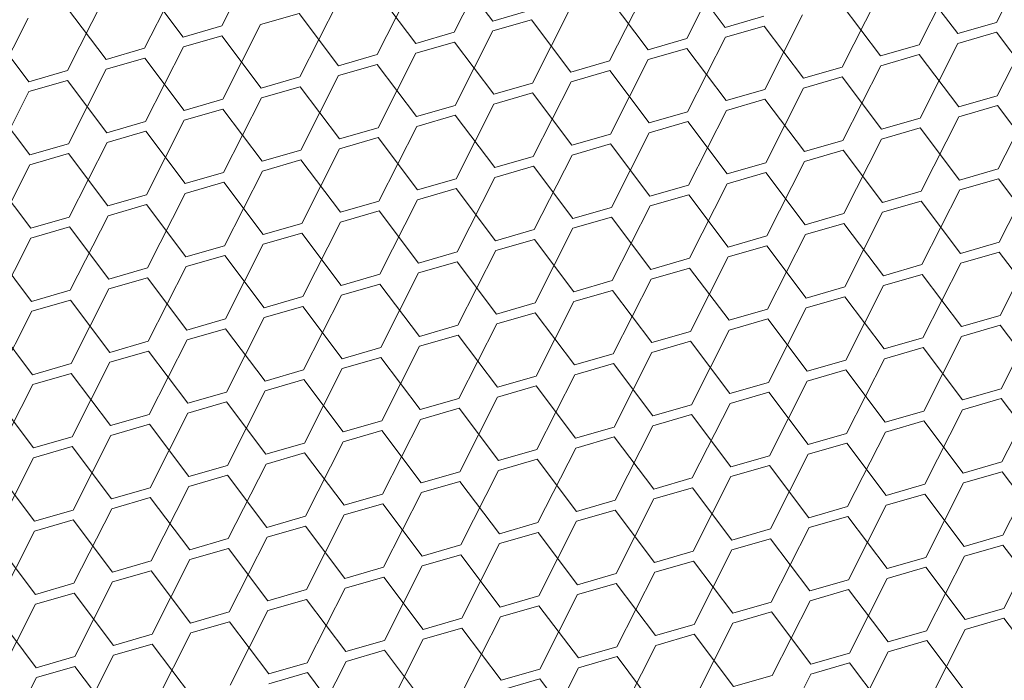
# Model space of a CAD drawing. Header units: millimetres. Extents: x 3925 to 5043, y -86 to 778.
# Tile 336 of 439: x 4973.35 to 4979.01, y 342.95 to 346.75. Entities that reach past the tile are written whole.
import ezdxf

# ---------------------------------------------------------------- set-up
doc = ezdxf.new("R2010")
doc.units = ezdxf.units.MM
doc.header["$LTSCALE"] = 46.255
doc.layers.add('H30K-DUST-FIDXF_CONTINUOUS_LINE', color=7, linetype='CONTINUOUS')

msp = doc.modelspace()

# ---------------------------------------------------------------- linework, layer by layer
at = {"layer": 'H30K-DUST-FIDXF_CONTINUOUS_LINE', "color": 7, "linetype": 'Continuous', "lineweight": 0}
for p, q in [((4978.9645, 346.7337), (4979.1818, 347.1623)), ((4974.5108, 346.7138), (4974.7281, 347.1425)), ((4975.8475, 346.6777), (4976.0647, 347.1063)), ((4977.1841, 346.6415), (4977.4014, 347.0702)), ((4974.0671, 346.5855), (4974.2843, 347.0142)), ((4976.0694, 346.7418), (4975.8429, 347.0422)), ((4977.406, 346.7057), (4977.1795, 347.0061)), ((4978.5208, 346.6054), (4978.738, 347.0341)), ((4974.2889, 346.6497), (4974.0624, 346.9501)), ((4975.4037, 346.5494), (4975.621, 346.9781)), ((4976.7404, 346.5133), (4976.9576, 346.9419)), ((4978.7427, 346.6695), (4978.5162, 346.9699)), ((4973.6233, 346.4573), (4973.8406, 346.8859)), ((4975.6256, 346.6135), (4975.3991, 346.9139)), ((4978.077, 346.4771), (4978.2943, 346.9058)), ((4974.9599, 346.4211), (4975.1772, 346.8498)), ((4976.9622, 346.5774), (4976.7357, 346.8778)), ((4978.2989, 346.5413), (4978.0724, 346.8417)), ((4973.8452, 346.5214), (4973.6187, 346.8218)), ((4974.9553, 346.7857), (4974.7334, 346.7215)), ((4975.1818, 346.4853), (4974.9553, 346.7857)), ((4976.0694, 346.7418), (4976.2913, 346.8059)), ((4976.2966, 346.385), (4976.5139, 346.8137)), ((4977.406, 346.7057), (4977.6279, 346.7698)), ((4977.6332, 346.3489), (4977.8505, 346.7775)), ((4973.1795, 346.329), (4973.3968, 346.7577)), ((4974.2889, 346.6497), (4974.5108, 346.7138)), ((4974.5162, 346.2929), (4974.7334, 346.7215)), ((4976.292, 346.7495), (4976.0701, 346.6854)), ((4976.5185, 346.4491), (4976.292, 346.7495)), ((4977.6286, 346.7134), (4977.4067, 346.6493)), ((4977.8551, 346.413), (4977.6286, 346.7134)), ((4978.7427, 346.6695), (4978.9645, 346.7337)), ((4978.9699, 346.3127), (4979.1871, 346.7414)), ((4973.4014, 346.3931), (4973.1749, 346.6935)), ((4974.5115, 346.6574), (4974.2897, 346.5933)), ((4974.7381, 346.357), (4974.5115, 346.6574)), ((4975.6256, 346.6135), (4975.8475, 346.6777)), ((4975.8528, 346.2567), (4976.0701, 346.6854)), ((4978.9653, 346.6773), (4978.7434, 346.6131)), ((4979.1918, 346.3769), (4978.9653, 346.6773)), ((4975.8482, 346.6213), (4975.6263, 346.5571)), ((4976.0747, 346.3209), (4975.8482, 346.6213)), ((4976.9622, 346.5774), (4977.1841, 346.6415)), ((4977.1895, 346.2206), (4977.4067, 346.6493)), ((4978.2989, 346.5413), (4978.5208, 346.6054)), ((4978.5261, 346.1845), (4978.7434, 346.6131)), ((4973.8452, 346.5214), (4974.0671, 346.5855)), ((4974.0724, 346.1646), (4974.2897, 346.5933)), ((4975.1818, 346.4853), (4975.4037, 346.5494)), ((4975.409, 346.1285), (4975.6263, 346.5571)), ((4977.1848, 346.5851), (4976.963, 346.521)), ((4977.4113, 346.2847), (4977.1848, 346.5851)), ((4978.5215, 346.549), (4978.2996, 346.4849)), ((4978.748, 346.2486), (4978.5215, 346.549)), ((4974.0678, 346.5291), (4973.8459, 346.465)), ((4974.2943, 346.2287), (4974.0678, 346.5291)), ((4975.4044, 346.493), (4975.1825, 346.4289)), ((4975.6309, 346.1926), (4975.4044, 346.493)), ((4976.5185, 346.4491), (4976.7404, 346.5133)), ((4976.7457, 346.0923), (4976.963, 346.521)), ((4978.0823, 346.0562), (4978.2996, 346.4849)), ((4973.4014, 346.3931), (4973.6233, 346.4573)), ((4973.6286, 346.0363), (4973.8459, 346.465)), ((4974.9653, 346.0002), (4975.1825, 346.4289)), ((4976.7411, 346.4569), (4976.5192, 346.3927)), ((4976.9676, 346.1565), (4976.7411, 346.4569)), ((4977.8551, 346.413), (4978.077, 346.4771)), ((4973.624, 346.4009), (4973.4021, 346.3368)), ((4973.8505, 346.1005), (4973.624, 346.4009)), ((4974.7381, 346.357), (4974.9599, 346.4211)), ((4976.0747, 346.3209), (4976.2966, 346.385)), ((4976.3019, 345.9641), (4976.5192, 346.3927)), ((4978.0777, 346.4207), (4977.8558, 346.3566)), ((4978.3042, 346.1203), (4978.0777, 346.4207)), ((4973.1848, 345.9081), (4973.4021, 346.3368)), ((4974.9607, 346.3647), (4974.7388, 346.3006)), ((4975.1872, 346.0643), (4974.9607, 346.3647)), ((4976.2973, 346.3286), (4976.0754, 346.2645)), ((4976.5238, 346.0282), (4976.2973, 346.3286)), ((4977.4113, 346.2847), (4977.6332, 346.3489)), ((4977.6386, 345.9279), (4977.8558, 346.3566)), ((4978.748, 346.2486), (4978.9699, 346.3127)), ((4978.9752, 345.8918), (4979.1925, 346.3205)), ((4973.4067, 345.9722), (4973.1802, 346.2726)), ((4974.2943, 346.2287), (4974.5162, 346.2929)), ((4974.5215, 345.8719), (4974.7388, 346.3006)), ((4975.6309, 346.1926), (4975.8528, 346.2567)), ((4975.8581, 345.8358), (4976.0754, 346.2645)), ((4977.6339, 346.2925), (4977.4121, 346.2284)), ((4977.8604, 345.9921), (4977.6339, 346.2925)), ((4978.9706, 346.2564), (4978.7487, 346.1922)), ((4979.1971, 345.9559), (4978.9706, 346.2564)), ((4974.5169, 346.2365), (4974.295, 346.1724)), ((4974.7434, 345.9361), (4974.5169, 346.2365)), ((4975.8535, 346.2004), (4975.6316, 346.1362)), ((4976.08, 345.8999), (4975.8535, 346.2004)), ((4976.9676, 346.1565), (4977.1895, 346.2206)), ((4977.1948, 345.7997), (4977.4121, 346.2284)), ((4973.8505, 346.1005), (4974.0724, 346.1646)), ((4974.0777, 345.7437), (4974.295, 346.1724)), ((4977.1902, 346.1642), (4976.9683, 346.1001)), ((4977.4167, 345.8638), (4977.1902, 346.1642)), ((4978.3042, 346.1203), (4978.5261, 346.1845)), ((4978.5314, 345.7635), (4978.7487, 346.1922)), ((4974.0731, 346.1082), (4973.8512, 346.0441)), ((4974.2996, 345.8078), (4974.0731, 346.1082)), ((4975.1872, 346.0643), (4975.409, 346.1285)), ((4975.4144, 345.7075), (4975.6316, 346.1362)), ((4976.5238, 346.0282), (4976.7457, 346.0923)), ((4976.751, 345.6714), (4976.9683, 346.1001)), ((4978.5268, 346.1281), (4978.3049, 346.064)), ((4978.7533, 345.8277), (4978.5268, 346.1281)), ((4973.4067, 345.9722), (4973.6286, 346.0363)), ((4973.634, 345.6154), (4973.8512, 346.0441)), ((4975.4098, 346.0721), (4975.1879, 346.008)), ((4975.6363, 345.7717), (4975.4098, 346.0721)), ((4976.7464, 346.036), (4976.5245, 345.9718)), ((4976.9729, 345.7355), (4976.7464, 346.036)), ((4977.8604, 345.9921), (4978.0823, 346.0562)), ((4978.0877, 345.6353), (4978.3049, 346.064)), ((4973.6293, 345.98), (4973.4074, 345.9158)), ((4973.8558, 345.6795), (4973.6293, 345.98)), ((4974.7434, 345.9361), (4974.9653, 346.0002)), ((4974.9706, 345.5793), (4975.1879, 346.008)), ((4978.083, 345.9998), (4977.8612, 345.9357)), ((4978.3096, 345.6994), (4978.083, 345.9998)), ((4974.966, 345.9438), (4974.7441, 345.8797)), ((4975.1925, 345.6434), (4974.966, 345.9438)), ((4976.08, 345.8999), (4976.3019, 345.9641)), ((4976.3072, 345.5432), (4976.5245, 345.9718)), ((4977.4167, 345.8638), (4977.6386, 345.9279)), ((4977.6439, 345.507), (4977.8612, 345.9357)), ((4973.1902, 345.4872), (4973.4074, 345.9158)), ((4974.2996, 345.8078), (4974.5215, 345.8719)), ((4974.5268, 345.451), (4974.7441, 345.8797)), ((4976.3026, 345.9077), (4976.0807, 345.8436)), ((4976.5291, 345.6073), (4976.3026, 345.9077)), ((4977.6393, 345.8716), (4977.4174, 345.8074)), ((4977.8658, 345.5712), (4977.6393, 345.8716)), ((4978.7533, 345.8277), (4978.9752, 345.8918)), ((4978.9805, 345.4709), (4979.1978, 345.8996)), ((4973.4121, 345.5513), (4973.1856, 345.8517)), ((4974.5222, 345.8156), (4974.3003, 345.7514)), ((4974.7487, 345.5152), (4974.5222, 345.8156)), ((4975.6363, 345.7717), (4975.8581, 345.8358)), ((4975.8635, 345.4149), (4976.0807, 345.8436)), ((4977.2001, 345.3788), (4977.4174, 345.8074)), ((4978.9759, 345.8354), (4978.754, 345.7713)), ((4979.2024, 345.535), (4978.9759, 345.8354)), ((4974.0831, 345.3228), (4974.3003, 345.7514)), ((4975.8589, 345.7794), (4975.637, 345.7153)), ((4976.0854, 345.479), (4975.8589, 345.7794)), ((4976.9729, 345.7355), (4977.1948, 345.7997)), ((4978.3096, 345.6994), (4978.5314, 345.7635)), ((4978.5368, 345.3426), (4978.754, 345.7713)), ((4973.8558, 345.6795), (4974.0777, 345.7437)), ((4975.1925, 345.6434), (4975.4144, 345.7075)), ((4975.4197, 345.2866), (4975.637, 345.7153)), ((4977.1955, 345.7433), (4976.9736, 345.6792)), ((4977.422, 345.4429), (4977.1955, 345.7433)), ((4978.5322, 345.7072), (4978.3103, 345.643)), ((4978.7587, 345.4068), (4978.5322, 345.7072)), ((4974.0784, 345.6873), (4973.8566, 345.6232)), ((4974.3049, 345.3869), (4974.0784, 345.6873)), ((4975.4151, 345.6512), (4975.1932, 345.587)), ((4975.6416, 345.3508), (4975.4151, 345.6512)), ((4976.5291, 345.6073), (4976.751, 345.6714)), ((4976.7563, 345.2505), (4976.9736, 345.6792)), ((4977.8658, 345.5712), (4978.0877, 345.6353)), ((4978.093, 345.2144), (4978.3103, 345.643)), ((4973.4121, 345.5513), (4973.634, 345.6154)), ((4973.6393, 345.1945), (4973.8566, 345.6232)), ((4974.7487, 345.5152), (4974.9706, 345.5793)), ((4974.9759, 345.1584), (4975.1932, 345.587)), ((4976.7517, 345.615), (4976.5298, 345.5509)), ((4976.9782, 345.3146), (4976.7517, 345.615)), ((4978.0884, 345.5789), (4977.8665, 345.5148)), ((4978.3149, 345.2785), (4978.0884, 345.5789)), ((4973.6347, 345.559), (4973.4128, 345.4949)), ((4973.8612, 345.2586), (4973.6347, 345.559)), ((4974.9713, 345.5229), (4974.7494, 345.4588)), ((4975.1978, 345.2225), (4974.9713, 345.5229)), ((4976.0854, 345.479), (4976.3072, 345.5432)), ((4976.3126, 345.1222), (4976.5298, 345.5509)), ((4973.1955, 345.0662), (4973.4128, 345.4949)), ((4976.308, 345.4868), (4976.0861, 345.4226)), ((4976.5345, 345.1864), (4976.308, 345.4868)), ((4977.422, 345.4429), (4977.6439, 345.507)), ((4977.6492, 345.0861), (4977.8665, 345.5148)), ((4978.7587, 345.4068), (4978.9805, 345.4709)), ((4978.9859, 345.05), (4979.2031, 345.4786)), ((4973.4174, 345.1304), (4973.1909, 345.4308)), ((4974.3049, 345.3869), (4974.5268, 345.451)), ((4974.5322, 345.0301), (4974.7494, 345.4588)), ((4975.6416, 345.3508), (4975.8635, 345.4149)), ((4975.8688, 344.994), (4976.0861, 345.4226)), ((4977.6446, 345.4506), (4977.4227, 345.3865)), ((4977.8711, 345.1502), (4977.6446, 345.4506)), ((4978.9813, 345.4145), (4978.7594, 345.3504)), ((4979.2078, 345.1141), (4978.9813, 345.4145)), ((4974.5275, 345.3946), (4974.3057, 345.3305)), ((4974.754, 345.0942), (4974.5275, 345.3946)), ((4975.8642, 345.3585), (4975.6423, 345.2944)), ((4976.0907, 345.0581), (4975.8642, 345.3585)), ((4976.9782, 345.3146), (4977.2001, 345.3788)), ((4977.2055, 344.9578), (4977.4227, 345.3865)), ((4978.5421, 344.9217), (4978.7594, 345.3504)), ((4973.8612, 345.2586), (4974.0831, 345.3228)), ((4974.0884, 344.9018), (4974.3057, 345.3305)), ((4975.425, 344.8657), (4975.6423, 345.2944)), ((4977.2008, 345.3224), (4976.9789, 345.2582)), ((4977.4273, 345.022), (4977.2008, 345.3224)), ((4978.3149, 345.2785), (4978.5368, 345.3426)), ((4974.0838, 345.2664), (4973.8619, 345.2022)), ((4974.3103, 344.966), (4974.0838, 345.2664)), ((4975.1978, 345.2225), (4975.4197, 345.2866)), ((4976.5345, 345.1864), (4976.7563, 345.2505)), ((4976.7617, 344.8296), (4976.9789, 345.2582)), ((4978.5375, 345.2862), (4978.3156, 345.2221)), ((4978.764, 344.9858), (4978.5375, 345.2862)), ((4973.4174, 345.1304), (4973.6393, 345.1945)), ((4973.6446, 344.7736), (4973.8619, 345.2022)), ((4975.4204, 345.2302), (4975.1985, 345.1661)), ((4975.6469, 344.9298), (4975.4204, 345.2302)), ((4976.7571, 345.1941), (4976.5352, 345.13)), ((4976.9836, 344.8937), (4976.7571, 345.1941)), ((4977.8711, 345.1502), (4978.093, 345.2144)), ((4978.0983, 344.7934), (4978.3156, 345.2221)), ((4973.64, 345.1381), (4973.4181, 345.074)), ((4973.8665, 344.8377), (4973.64, 345.1381)), ((4974.754, 345.0942), (4974.9759, 345.1584)), ((4974.9813, 344.7374), (4975.1985, 345.1661)), ((4976.3179, 344.7013), (4976.5352, 345.13)), ((4978.0937, 345.158), (4977.8718, 345.0938)), ((4978.3202, 344.8576), (4978.0937, 345.158)), ((4973.2008, 344.6453), (4973.4181, 345.074)), ((4974.9766, 345.102), (4974.7548, 345.0378)), ((4975.2031, 344.8016), (4974.9766, 345.102)), ((4976.0907, 345.0581), (4976.3126, 345.1222)), ((4977.4273, 345.022), (4977.6492, 345.0861)), ((4977.6546, 344.6652), (4977.8718, 345.0938)), ((4974.3103, 344.966), (4974.5322, 345.0301)), ((4974.5375, 344.6092), (4974.7548, 345.0378)), ((4976.3133, 345.0658), (4976.0914, 345.0017)), ((4976.5398, 344.7654), (4976.3133, 345.0658)), ((4977.6499, 345.0297), (4977.4281, 344.9656)), ((4977.8764, 344.7293), (4977.6499, 345.0297)), ((4978.764, 344.9858), (4978.9859, 345.05)), ((4978.9912, 344.629), (4979.2085, 345.0577)), ((4973.4227, 344.7094), (4973.1962, 345.0098)), ((4974.5329, 344.9737), (4974.311, 344.9096)), ((4974.7594, 344.6733), (4974.5329, 344.9737)), ((4975.6469, 344.9298), (4975.8688, 344.994)), ((4975.8741, 344.573), (4976.0914, 345.0017)), ((4976.9836, 344.8937), (4977.2055, 344.9578)), ((4977.2108, 344.5369), (4977.4281, 344.9656)), ((4978.9866, 344.9936), (4978.7647, 344.9294)), ((4979.2131, 344.6932), (4978.9866, 344.9936)), ((4973.8665, 344.8377), (4974.0884, 344.9018)), ((4974.0937, 344.4809), (4974.311, 344.9096)), ((4975.8695, 344.9376), (4975.6476, 344.8734)), ((4976.096, 344.6372), (4975.8695, 344.9376)), ((4977.2062, 344.9014), (4976.9843, 344.8373)), ((4977.4327, 344.601), (4977.2062, 344.9014)), ((4978.3202, 344.8576), (4978.5421, 344.9217)), ((4978.5474, 344.5008), (4978.7647, 344.9294)), ((4974.0891, 344.8454), (4973.8672, 344.7813)), ((4974.3156, 344.545), (4974.0891, 344.8454)), ((4975.2031, 344.8016), (4975.425, 344.8657)), ((4975.4304, 344.4448), (4975.6476, 344.8734)), ((4978.5428, 344.8653), (4978.3209, 344.8012)), ((4978.7693, 344.5649), (4978.5428, 344.8653)), ((4975.4257, 344.8093), (4975.2039, 344.7452)), ((4975.6522, 344.5089), (4975.4257, 344.8093)), ((4976.5398, 344.7654), (4976.7617, 344.8296)), ((4976.767, 344.4086), (4976.9843, 344.8373)), ((4977.8764, 344.7293), (4978.0983, 344.7934)), ((4978.1037, 344.3725), (4978.3209, 344.8012)), ((4973.4227, 344.7094), (4973.6446, 344.7736)), ((4973.6499, 344.3526), (4973.8672, 344.7813)), ((4974.7594, 344.6733), (4974.9813, 344.7374)), ((4974.9866, 344.3165), (4975.2039, 344.7452)), ((4976.7624, 344.7732), (4976.5405, 344.709)), ((4976.9889, 344.4728), (4976.7624, 344.7732)), ((4978.099, 344.737), (4977.8772, 344.6729)), ((4978.3255, 344.4366), (4978.099, 344.737)), ((4973.6453, 344.7172), (4973.4234, 344.653)), ((4973.8718, 344.4168), (4973.6453, 344.7172)), ((4974.982, 344.681), (4974.7601, 344.6169)), ((4975.2085, 344.3806), (4974.982, 344.681)), ((4976.096, 344.6372), (4976.3179, 344.7013)), ((4976.3232, 344.2804), (4976.5405, 344.709)), ((4977.6599, 344.2442), (4977.8772, 344.6729)), ((4973.2062, 344.2244), (4973.4234, 344.653)), ((4974.5428, 344.1882), (4974.7601, 344.6169)), ((4976.3186, 344.6449), (4976.0967, 344.5808)), ((4976.5451, 344.3445), (4976.3186, 344.6449)), ((4977.4327, 344.601), (4977.6546, 344.6652)), ((4978.7693, 344.5649), (4978.9912, 344.629)), ((4978.9965, 344.2081), (4979.2138, 344.6368)), ((4973.4281, 344.2885), (4973.2016, 344.5889)), ((4974.3156, 344.545), (4974.5375, 344.6092)), ((4975.6522, 344.5089), (4975.8741, 344.573)), ((4975.8795, 344.1521), (4976.0967, 344.5808)), ((4977.6553, 344.6088), (4977.4334, 344.5446)), ((4977.8818, 344.3084), (4977.6553, 344.6088)), ((4978.9919, 344.5726), (4978.77, 344.5085)), ((4979.2184, 344.2722), (4978.9919, 344.5726)), ((4974.5382, 344.5528), (4974.3163, 344.4886)), ((4974.7647, 344.2524), (4974.5382, 344.5528)), ((4975.8748, 344.5166), (4975.653, 344.4525)), ((4976.1014, 344.2162), (4975.8748, 344.5166)), ((4976.9889, 344.4728), (4977.2108, 344.5369)), ((4977.2161, 344.116), (4977.4334, 344.5446)), ((4978.3255, 344.4366), (4978.5474, 344.5008)), ((4978.5528, 344.0798), (4978.77, 344.5085)), ((4973.8718, 344.4168), (4974.0937, 344.4809)), ((4974.099, 344.06), (4974.3163, 344.4886)), ((4975.2085, 344.3806), (4975.4304, 344.4448)), ((4975.4357, 344.0238), (4975.653, 344.4525)), ((4977.2115, 344.4805), (4976.9896, 344.4164)), ((4977.438, 344.1801), (4977.2115, 344.4805)), ((4978.5481, 344.4444), (4978.3263, 344.3802)), ((4978.7746, 344.144), (4978.5481, 344.4444)), ((4974.0944, 344.4245), (4973.8725, 344.3604)), ((4974.3209, 344.1241), (4974.0944, 344.4245)), ((4975.4311, 344.3884), (4975.2092, 344.3242)), ((4975.6576, 344.088), (4975.4311, 344.3884)), ((4976.5451, 344.3445), (4976.767, 344.4086)), ((4976.7723, 343.9877), (4976.9896, 344.4164)), ((4973.4281, 344.2885), (4973.6499, 344.3526)), ((4973.6553, 343.9317), (4973.8725, 344.3604)), ((4976.7677, 344.3522), (4976.5458, 344.2881)), ((4976.9942, 344.0518), (4976.7677, 344.3522)), ((4977.8818, 344.3084), (4978.1037, 344.3725)), ((4978.109, 343.9516), (4978.3263, 344.3802)), ((4973.6507, 344.2962), (4973.4288, 344.2321)), ((4973.8772, 343.9958), (4973.6507, 344.2962)), ((4974.7647, 344.2524), (4974.9866, 344.3165)), ((4974.9919, 343.8956), (4975.2092, 344.3242)), ((4976.1014, 344.2162), (4976.3232, 344.2804)), ((4976.3286, 343.8594), (4976.5458, 344.2881)), ((4978.1044, 344.3161), (4977.8825, 344.252)), ((4978.3309, 344.0157), (4978.1044, 344.3161)), ((4973.2115, 343.8034), (4973.4288, 344.2321)), ((4974.9873, 344.2601), (4974.7654, 344.196)), ((4975.2138, 343.9597), (4974.9873, 344.2601)), ((4976.324, 344.224), (4976.1021, 344.1598)), ((4976.5505, 343.9236), (4976.324, 344.224)), ((4977.438, 344.1801), (4977.6599, 344.2442)), ((4977.6652, 343.8233), (4977.8825, 344.252)), ((4973.4334, 343.8676), (4973.2069, 344.168)), ((4974.3209, 344.1241), (4974.5428, 344.1882)), ((4974.5482, 343.7673), (4974.7654, 344.196)), ((4977.6606, 344.1878), (4977.4387, 344.1237)), ((4977.8871, 343.8874), (4977.6606, 344.1878)), ((4978.7746, 344.144), (4978.9965, 344.2081)), ((4979.0019, 343.7872), (4979.2191, 344.2158)), ((4974.5435, 344.1318), (4974.3216, 344.0677)), ((4974.77, 343.8314), (4974.5435, 344.1318)), ((4975.6576, 344.088), (4975.8795, 344.1521)), ((4975.8848, 343.7312), (4976.1021, 344.1598)), ((4976.9942, 344.0518), (4977.2161, 344.116)), ((4977.2214, 343.695), (4977.4387, 344.1237)), ((4978.9972, 344.1517), (4978.7754, 344.0876)), ((4979.2237, 343.8513), (4978.9972, 344.1517)), ((4973.8772, 343.9958), (4974.099, 344.06)), ((4974.1044, 343.639), (4974.3216, 344.0677)), ((4975.8802, 344.0957), (4975.6583, 344.0316)), ((4976.1067, 343.7953), (4975.8802, 344.0957)), ((4977.2168, 344.0596), (4976.9949, 343.9954)), ((4977.4433, 343.7592), (4977.2168, 344.0596)), ((4978.3309, 344.0157), (4978.5528, 344.0798)), ((4978.5581, 343.6589), (4978.7754, 344.0876)), ((4974.0998, 344.0036), (4973.8779, 343.9394)), ((4974.3263, 343.7032), (4974.0998, 344.0036)), ((4975.2138, 343.9597), (4975.4357, 344.0238)), ((4975.441, 343.6029), (4975.6583, 344.0316)), ((4976.7777, 343.5668), (4976.9949, 343.9954)), ((4978.5535, 344.0234), (4978.3316, 343.9593)), ((4978.78, 343.723), (4978.5535, 344.0234)), ((4973.6606, 343.5108), (4973.8779, 343.9394)), ((4975.4364, 343.9674), (4975.2145, 343.9033)), ((4975.6629, 343.667), (4975.4364, 343.9674)), ((4976.5505, 343.9236), (4976.7723, 343.9877)), ((4977.8871, 343.8874), (4978.109, 343.9516)), ((4978.1143, 343.5306), (4978.3316, 343.9593)), ((4973.4334, 343.8676), (4973.6553, 343.9317)), ((4974.77, 343.8314), (4974.9919, 343.8956)), ((4974.9973, 343.4746), (4975.2145, 343.9033)), ((4976.7731, 343.9313), (4976.5512, 343.8672)), ((4976.9996, 343.6309), (4976.7731, 343.9313)), ((4978.1097, 343.8952), (4977.8878, 343.831)), ((4978.3362, 343.5948), (4978.1097, 343.8952)), ((4973.656, 343.8753), (4973.4341, 343.8112)), ((4973.8825, 343.5749), (4973.656, 343.8753)), ((4974.9926, 343.8392), (4974.7708, 343.775)), ((4975.2191, 343.5388), (4974.9926, 343.8392)), ((4976.1067, 343.7953), (4976.3286, 343.8594)), ((4976.3339, 343.4385), (4976.5512, 343.8672)), ((4977.4433, 343.7592), (4977.6652, 343.8233)), ((4977.6705, 343.4024), (4977.8878, 343.831)), ((4973.2168, 343.3825), (4973.4341, 343.8112)), ((4974.3263, 343.7032), (4974.5482, 343.7673)), ((4974.5535, 343.3464), (4974.7708, 343.775)), ((4976.3293, 343.803), (4976.1074, 343.7389)), ((4976.5558, 343.5026), (4976.3293, 343.803)), ((4977.6659, 343.7669), (4977.444, 343.7028)), ((4977.8924, 343.4665), (4977.6659, 343.7669)), ((4978.78, 343.723), (4979.0019, 343.7872)), ((4979.0072, 343.3662), (4979.2245, 343.7949)), ((4973.4387, 343.4466), (4973.2122, 343.747)), ((4974.5489, 343.7109), (4974.327, 343.6468)), ((4974.7754, 343.4105), (4974.5489, 343.7109)), ((4975.6629, 343.667), (4975.8848, 343.7312)), ((4975.8901, 343.3102), (4976.1074, 343.7389)), ((4979.0026, 343.7308), (4978.7807, 343.6666)), ((4979.2291, 343.4304), (4979.0026, 343.7308)), ((4975.8855, 343.6748), (4975.6636, 343.6106)), ((4976.112, 343.3744), (4975.8855, 343.6748)), ((4976.9996, 343.6309), (4977.2214, 343.695)), ((4977.2268, 343.2741), (4977.444, 343.7028)), ((4978.3362, 343.5948), (4978.5581, 343.6589)), ((4978.5634, 343.238), (4978.7807, 343.6666)), ((4973.8825, 343.5749), (4974.1044, 343.639)), ((4974.1097, 343.2181), (4974.327, 343.6468)), ((4975.2191, 343.5388), (4975.441, 343.6029)), ((4975.4464, 343.182), (4975.6636, 343.6106)), ((4977.2222, 343.6386), (4977.0003, 343.5745)), ((4977.4487, 343.3382), (4977.2222, 343.6386)), ((4978.5588, 343.6025), (4978.3369, 343.5384)), ((4978.7853, 343.3021), (4978.5588, 343.6025)), ((4974.1051, 343.5826), (4973.8832, 343.5185)), ((4974.3316, 343.2822), (4974.1051, 343.5826)), ((4975.4417, 343.5465), (4975.2199, 343.4824)), ((4975.6682, 343.2461), (4975.4417, 343.5465)), ((4976.5558, 343.5026), (4976.7777, 343.5668)), ((4976.783, 343.1458), (4977.0003, 343.5745)), ((4978.1197, 343.1097), (4978.3369, 343.5384)), ((4973.4387, 343.4466), (4973.6606, 343.5108)), ((4973.6659, 343.0898), (4973.8832, 343.5185)), ((4975.0026, 343.0537), (4975.2199, 343.4824)), ((4976.7784, 343.5104), (4976.5565, 343.4462)), ((4977.0049, 343.21), (4976.7784, 343.5104)), ((4977.8924, 343.4665), (4978.1143, 343.5306)), ((4973.6613, 343.4544), (4973.4394, 343.3902)), ((4973.8878, 343.154), (4973.6613, 343.4544)), ((4974.7754, 343.4105), (4974.9973, 343.4746)), ((4976.112, 343.3744), (4976.3339, 343.4385)), ((4976.3392, 343.0176), (4976.5565, 343.4462)), ((4978.115, 343.4742), (4977.8931, 343.4101)), ((4978.3415, 343.1738), (4978.115, 343.4742)), ((4973.2222, 342.9616), (4973.4394, 343.3902)), ((4974.998, 343.4182), (4974.7761, 343.3541)), ((4975.2245, 343.1178), (4974.998, 343.4182)), ((4976.3346, 343.3821), (4976.1127, 343.318)), ((4976.5611, 343.0817), (4976.3346, 343.3821)), ((4977.4487, 343.3382), (4977.6705, 343.4024)), ((4977.6759, 342.9814), (4977.8931, 343.4101)), ((4973.4441, 343.0257), (4973.2175, 343.3261)), ((4974.3316, 343.2822), (4974.5535, 343.3464)), ((4974.5588, 342.9254), (4974.7761, 343.3541)), ((4975.8955, 342.8893), (4976.1127, 343.318)), ((4977.6713, 343.346), (4977.4494, 343.2818)), ((4977.8978, 343.0456), (4977.6713, 343.346)), ((4978.7853, 343.3021), (4979.0072, 343.3662)), ((4974.5542, 343.29), (4974.3323, 343.2258)), ((4974.7807, 342.9896), (4974.5542, 343.29)), ((4975.6682, 343.2461), (4975.8901, 343.3102)), ((4977.0049, 343.21), (4977.2268, 343.2741)), ((4977.2321, 342.8532), (4977.4494, 343.2818)), ((4979.0079, 343.3098), (4978.786, 343.2457)), ((4979.2344, 343.0094), (4979.0079, 343.3098)), ((4973.8878, 343.154), (4974.1097, 343.2181)), ((4974.115, 342.7972), (4974.3323, 343.2258)), ((4975.8908, 343.2538), (4975.669, 343.1897)), ((4976.1173, 342.9534), (4975.8908, 343.2538)), ((4977.2275, 343.2177), (4977.0056, 343.1536)), ((4977.454, 342.9173), (4977.2275, 343.2177)), ((4978.3415, 343.1738), (4978.5634, 343.238)), ((4978.5688, 342.817), (4978.786, 343.2457)), ((4974.1104, 343.1617), (4973.8885, 343.0976)), ((4974.3369, 342.8613), (4974.1104, 343.1617)), ((4975.2245, 343.1178), (4975.4464, 343.182)), ((4975.4517, 342.761), (4975.669, 343.1897)), ((4976.5611, 343.0817), (4976.783, 343.1458)), ((4976.7883, 342.7249), (4977.0056, 343.1536)), ((4978.5641, 343.1816), (4978.3423, 343.1174)), ((4978.7906, 342.8812), (4978.5641, 343.1816)), ((4973.4441, 343.0257), (4973.6659, 343.0898)), ((4973.6713, 342.6689), (4973.8885, 343.0976)), ((4975.4471, 343.1256), (4975.2252, 343.0614)), ((4975.6736, 342.8252), (4975.4471, 343.1256)), ((4976.7837, 343.0894), (4976.5618, 343.0253)), ((4977.0102, 342.789), (4976.7837, 343.0894)), ((4977.8978, 343.0456), (4978.1197, 343.1097)), ((4978.125, 342.6888), (4978.3423, 343.1174)), ((4973.6667, 343.0334), (4973.4448, 342.9693)), ((4973.8932, 342.733), (4973.6667, 343.0334)), ((4974.7807, 342.9896), (4975.0026, 343.0537)), ((4975.0079, 342.6328), (4975.2252, 343.0614)), ((4978.1204, 343.0533), (4977.8985, 342.9892)), ((4978.3469, 342.7529), (4978.1204, 343.0533)), ((4975.0033, 342.9973), (4974.7814, 342.9332)), ((4975.2298, 342.6969), (4975.0033, 342.9973)), ((4976.1173, 342.9534), (4976.3392, 343.0176)), ((4976.3446, 342.5966), (4976.5618, 343.0253)), ((4977.454, 342.9173), (4977.6759, 342.9814)), ((4977.6812, 342.5605), (4977.8985, 342.9892)), ((4973.2275, 342.5406), (4973.4448, 342.9693)), ((4976.3399, 342.9612), (4976.1181, 342.897)), ((4976.5664, 342.6608), (4976.3399, 342.9612))]:
    msp.add_line(p, q, dxfattribs=at)

doc.saveas('drawing.dxf')
